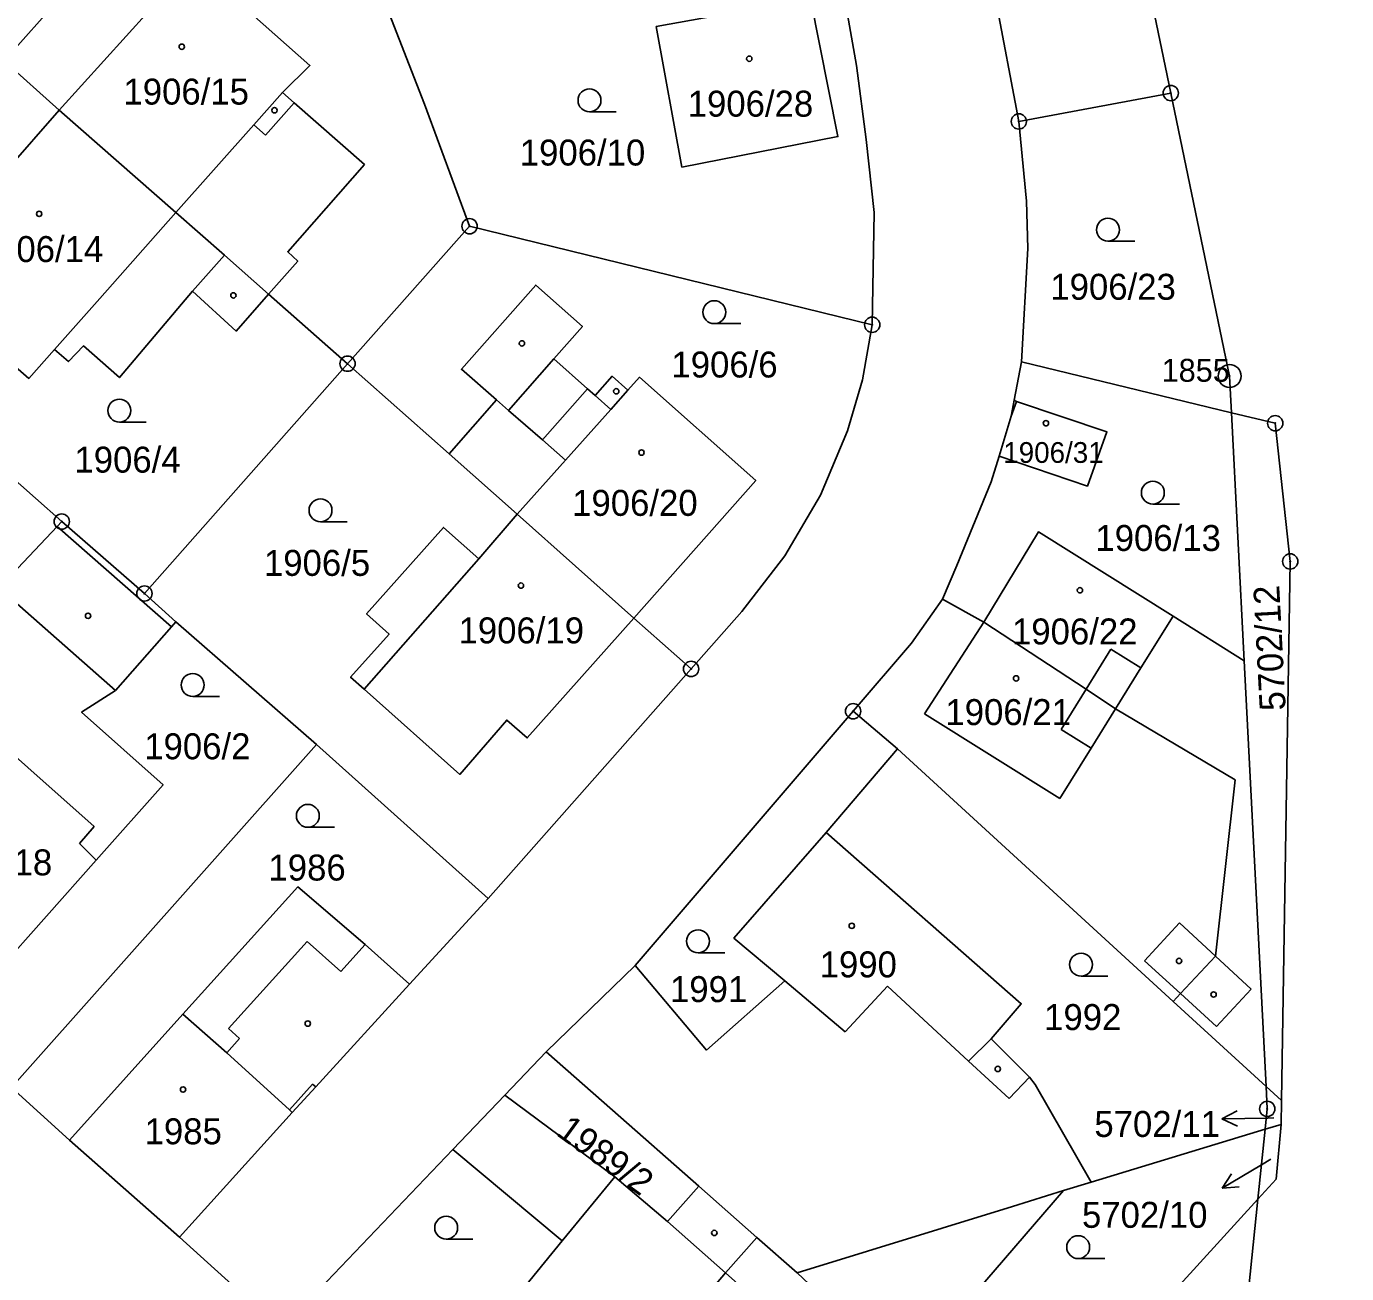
# Model space of a CAD drawing. Extents: x -644096 to -634268, y -1141430 to -1133463.
# Drawn here: x -637960.2 to -637873.8, y -1138978 to -1138896.4 of the extents above; entities that cross this region are included whole.
import ezdxf

# ---------------------------------------------------------------- set-up
doc = ezdxf.new("R2010")
doc.units = 0
for name, color, linetype in [('_CIVIL_CONSTRUCTION', 7, 'Continuous'), ('M_Svah_Nasyp', 7, 'Continuous'), ('M_Svah_Zarez', 7, 'Continuous'), ('svrsek_osa_sjezdy', 7, 'Continuous'), ('svrsek_osa_terminal_VRT', 7, 'Continuous'), ('svrsek_osa_VRT', 7, 'Continuous'), ('svrsek_popisy_VRT', 7, 'Continuous'), ('terminal_VRT', 7, 'Continuous')]:
    doc.layers.add(name, color=color, linetype=linetype)

msp = doc.modelspace()

# ---------------------------------------------------------------- linework, layer by layer
at = {"layer": '_CIVIL_CONSTRUCTION'}
for centre, radius in [((-637885.31, -1138900.73), 0.5), ((-637885.31, -1138900.73), 0.0303), ((-637895.26, -1138902.59), 0.5), ((-637895.26, -1138902.59), 0.0303), ((-637931.22, -1138909.45), 0.5), ((-637931.22, -1138909.45), 0.0303), ((-637904.86, -1138915.9), 0.5), ((-637904.86, -1138915.9), 0.0303), ((-637939.21, -1138918.45), 0.5), ((-637939.21, -1138918.45), 0.0303), ((-637881.46, -1138919.26), 0.75), ((-637881.46, -1138919.26), 0.03), ((-637878.47, -1138922.35), 0.5), ((-637878.47, -1138922.35), 0.0303), ((-637957.93, -1138928.79), 0.5), ((-637957.93, -1138928.79), 0.0303), ((-637877.49, -1138931.4), 0.5), ((-637877.49, -1138931.4), 0.0303), ((-637952.51, -1138933.5), 0.5), ((-637952.51, -1138933.5), 0.0303), ((-637916.72, -1138938.44), 0.5), ((-637916.72, -1138938.44), 0.0303), ((-637906.11, -1138941.21), 0.5), ((-637906.11, -1138941.21), 0.0303), ((-637878.99, -1138967.25), 0.5), ((-637878.99, -1138967.25), 0.0303)]:
    msp.add_circle(centre, radius, dxfattribs=at)
at = {"layer": 'M_Svah_Nasyp'}
for p, q in [((-637945.36, -1138902.81), (-637943.48, -1138900.69)), ((-637944.58, -1138903.49), (-637942.7, -1138901.37)), ((-637950.46, -1138908.56), (-637945.36, -1138902.81)), ((-637945.36, -1138902.81), (-637944.58, -1138903.49)), ((-637955.44, -1138914.18), (-637950.46, -1138908.56)), ((-637949.36, -1138913.71), (-637947.28, -1138911.35)), ((-637958.4, -1138917.52), (-637955.44, -1138914.18)), ((-637928.67, -1138921.51), (-637925.7, -1138918.14)), ((-637923.5, -1138920.1), (-637926.45, -1138923.43)), ((-637923.01, -1138920.53), (-637921.98, -1138921.45)), ((-637921.98, -1138921.45), (-637920.86, -1138920.19)), ((-637929.46, -1138920.82), (-637928.67, -1138921.51)), ((-637928.67, -1138921.51), (-637926.45, -1138923.43)), ((-637924.95, -1138924.77), (-637921.98, -1138921.45)), ((-637895.77, -1138921.89), (-637895.42, -1138920.92)), ((-637926.45, -1138923.43), (-637924.95, -1138924.77)), ((-637928.11, -1138928.31), (-637924.95, -1138924.77)), ((-637950.74, -1138935.68), (-637958.22, -1138929.11)), ((-637930.62, -1138931.23), (-637938.12, -1138939.77)), ((-637954.4, -1138939.85), (-637961.96, -1138933.19)), ((-637885.16, -1138934.99), (-637887.26, -1138938.37)), ((-637897.55, -1138935.38), (-637901.43, -1138941.37)), ((-637889.24, -1138937.14), (-637890.86, -1138939.77)), ((-637887.26, -1138938.37), (-637889.24, -1138937.14)), ((-637888.92, -1138941.05), (-637887.26, -1138938.37)), ((-637890.86, -1138939.77), (-637892.49, -1138942.41)), ((-637892.57, -1138946.92), (-637901.43, -1138941.37)), ((-637890.53, -1138943.63), (-637888.92, -1138941.05)), ((-637962.71, -1138942.62), (-637960.15, -1138944.9)), ((-637892.49, -1138942.41), (-637890.53, -1138943.63)), ((-637890.53, -1138943.63), (-637892.57, -1138946.92)), ((-637960.15, -1138944.9), (-637955.81, -1138948.75)), ((-637955.81, -1138948.75), (-637956.77, -1138949.87)), ((-637956.77, -1138949.87), (-637955.68, -1138950.97)), ((-637884.73, -1138955.07), (-637887.03, -1138957.55)), ((-637882.39, -1138957.24), (-637884.73, -1138955.07)), ((-637941.85, -1138956.29), (-637947, -1138961.99)), ((-637939.65, -1138958.25), (-637941.85, -1138956.29)), ((-637938.06, -1138956.49), (-637939.65, -1138958.25)), ((-637887.03, -1138957.55), (-637884.67, -1138959.7)), ((-637880.05, -1138959.41), (-637882.39, -1138957.24)), ((-637906.64, -1138962.2), (-637910.58, -1138958.87)), ((-637903.86, -1138959.21), (-637906.64, -1138962.2)), ((-637898.55, -1138964.12), (-637903.86, -1138959.21)), ((-637882.31, -1138961.85), (-637880.05, -1138959.41)), ((-637884.67, -1138959.7), (-637882.31, -1138961.85)), ((-637947.11, -1138963.57), (-637949.99, -1138961.05)), ((-637947, -1138961.99), (-637946.29, -1138962.63)), ((-637946.29, -1138962.63), (-637947.11, -1138963.57)), ((-637898.55, -1138964.12), (-637897.08, -1138962.67)), ((-637943.02, -1138967.3), (-637947.11, -1138963.57)), ((-637895.9, -1138966.57), (-637898.55, -1138964.12)), ((-637894.55, -1138965.18), (-637895.9, -1138966.57)), ((-637941.5, -1138965.62), (-637943.02, -1138967.3)), ((-637941.3, -1138965.8), (-637941.5, -1138965.62)), ((-637943.02, -1138967.3), (-637942.84, -1138967.48)), ((-637925.15, -1138975.89), (-637921.71, -1138971.7)), ((-637912.42, -1138975.66), (-637914.47, -1138977.99)), ((-637921.91, -1138986.72), (-637914.47, -1138977.99))]:
    msp.add_line(p, q, dxfattribs=at)
at = {"layer": 'M_Svah_Zarez'}
for centre in [(-637950.067, -1138897.699), (-637912.907, -1138898.479), (-637943.997, -1138901.859), (-637959.407, -1138908.639), (-637946.687, -1138913.979), (-637927.797, -1138917.119), (-637921.617, -1138920.259), (-637893.487, -1138922.349), (-637919.967, -1138924.269), (-637927.857, -1138932.979), (-637891.257, -1138933.289), (-637956.207, -1138934.959), (-637895.437, -1138939.059), (-637906.197, -1138955.259), (-637884.767, -1138957.559), (-637882.507, -1138959.759), (-637941.817, -1138961.659), (-637896.637, -1138964.629), (-637949.987, -1138965.979), (-637915.197, -1138975.369)]:
    msp.add_circle(centre, 0.175, dxfattribs=at)
at = {"layer": 'svrsek_osa_sjezdy'}
for p, q in [((-637923.373, -1138901.96), (-637921.623, -1138901.96)), ((-637889.423, -1138910.43), (-637887.673, -1138910.43)), ((-637915.203, -1138915.83), (-637913.453, -1138915.83)), ((-637954.153, -1138922.27), (-637952.403, -1138922.27)), ((-637886.483, -1138927.65), (-637884.733, -1138927.65)), ((-637940.983, -1138928.8), (-637939.233, -1138928.8)), ((-637949.353, -1138940.24), (-637947.603, -1138940.24)), ((-637941.813, -1138948.81), (-637940.063, -1138948.81)), ((-637916.263, -1138957.02), (-637914.513, -1138957.02)), ((-637891.183, -1138958.55), (-637889.433, -1138958.55)), ((-637932.753, -1138975.78), (-637931.003, -1138975.78)), ((-637891.373, -1138977.05), (-637889.623, -1138977.05))]:
    msp.add_line(p, q, dxfattribs=at)
for centre in [(-637923.373, -1138901.21), (-637889.423, -1138909.68), (-637915.203, -1138915.08), (-637954.153, -1138921.52), (-637886.483, -1138926.9), (-637940.983, -1138928.05), (-637949.353, -1138939.49), (-637941.813, -1138948.06), (-637916.263, -1138956.27), (-637891.183, -1138957.8), (-637932.753, -1138975.03), (-637891.373, -1138976.3)]:
    msp.add_circle(centre, 0.75, dxfattribs=at)
at = {"layer": 'svrsek_osa_terminal_VRT'}
msp.add_arc((-642050.261, -1145189.597), 8802.25, 41.4131519, 75.3170489, dxfattribs=at)
at = {"layer": 'svrsek_popisy_VRT'}
for p, q in [((-637881.961, -1138967.902), (-637880.968, -1138967.384)), ((-637878.96, -1138967.85), (-637881.961, -1138967.902)), ((-637881.961, -1138967.902), (-637880.95, -1138968.386)), ((-637878.57, -1138967.84), (-637878.96, -1138967.85)), ((-637878.76, -1138970.53), (-637879.37, -1138970.9)), ((-637879.37, -1138970.9), (-637881.942, -1138972.446)), ((-637881.942, -1138972.446), (-637881.342, -1138971.501)), ((-637881.942, -1138972.446), (-637880.826, -1138972.359))]:
    msp.add_line(p, q, dxfattribs=at)
at = {"layer": 'terminal_VRT'}
for p, q in [((-637943.07, -1138877.65), (-637961.69, -1138898.62)), ((-637885.31, -1138900.73), (-637889.04, -1138882.84)), ((-637895.26, -1138902.59), (-637898.66, -1138884.73)), ((-637958.1, -1138901.84), (-637961.69, -1138898.62)), ((-637885.31, -1138900.73), (-637895.26, -1138902.59)), ((-637931.22, -1138909.45), (-637939.21, -1138918.45)), ((-637904.86, -1138915.9), (-637931.22, -1138909.45)), ((-637939.21, -1138918.45), (-637944.38, -1138913.9)), ((-637952.51, -1138933.5), (-637939.21, -1138918.45)), ((-637932.57, -1138924.35), (-637939.21, -1138918.45)), ((-637895.57, -1138920.84), (-637895.08, -1138918.33)), ((-637881.34, -1138921.66), (-637895.08, -1138918.33)), ((-637880.5, -1138937.91), (-637881.34, -1138921.66)), ((-637928.11, -1138928.31), (-637932.57, -1138924.35)), ((-637920.46, -1138935.11), (-637928.11, -1138928.31)), ((-637957.93, -1138928.79), (-637952.51, -1138933.5)), ((-637952.51, -1138933.5), (-637950.46, -1138935.36)), ((-637900.25, -1138933.86), (-637897.55, -1138935.38)), ((-637916.72, -1138938.44), (-637920.46, -1138935.11)), ((-637941.24, -1138943.38), (-637950.46, -1138935.36)), ((-637879.07, -1138965.79), (-637880.5, -1138937.91)), ((-637930.01, -1138953.47), (-637916.72, -1138938.44)), ((-637920.37, -1138957.86), (-637906.11, -1138941.21)), ((-637906.11, -1138941.21), (-637903.2, -1138943.67)), ((-637961.21, -1138965.84), (-637941.24, -1138943.38)), ((-637941.24, -1138943.38), (-637930.01, -1138953.47)), ((-637907.87, -1138949.14), (-637903.2, -1138943.67)), ((-637903.2, -1138943.67), (-637885.15, -1138960.22)), ((-637930.01, -1138953.47), (-637935.15, -1138959.08)), ((-637926.2, -1138963.51), (-637920.37, -1138957.86)), ((-637885.15, -1138960.22), (-637879.07, -1138965.79)), ((-637928.92, -1138966.34), (-637926.2, -1138963.51)), ((-637961.21, -1138965.84), (-637957.43, -1138969.29)), ((-637932.31, -1138969.9), (-637928.92, -1138966.34)), ((-637878.06, -1138966.7), (-637879.07, -1138965.79)), ((-637878.09, -1138968.26), (-637878.06, -1138966.7)), ((-637890.53, -1138972.05), (-637879.13, -1138968.58)), ((-637879.6, -1138973.16), (-637879.13, -1138968.58)), ((-637878.09, -1138968.26), (-637879.13, -1138968.58)), ((-637957.43, -1138969.29), (-637950.21, -1138975.65)), ((-637943.56, -1138981.66), (-637932.31, -1138969.9)), ((-637918.27, -1138974.63), (-637916.22, -1138972.31)), ((-637892.33, -1138972.6), (-637890.53, -1138972.05)), ((-637892.33, -1138972.6), (-637905.08, -1138987.35)), ((-637896.76, -1138991.95), (-637879.6, -1138973.16)), ((-637881.21, -1138988.66), (-637879.6, -1138973.16)), ((-637950.21, -1138975.65), (-637943.56, -1138981.66))]:
    msp.add_line(p, q, dxfattribs=at)
for points in [[(-637904.86, -1138915.9), (-637904.73, -1138908.55), (-637905.25, -1138903.78), (-637905.89, -1138898.92), (-637906.73, -1138894.07), (-637907.74, -1138889.47), (-637908.54, -1138886.58)], [(-637958.1, -1138901.84), (-637949.32, -1138892.14), (-637941.68, -1138898.93), (-637943.48, -1138900.69), (-637942.7, -1138901.37), (-637938.11, -1138905.41), (-637943.13, -1138911.12), (-637942.47, -1138911.73), (-637944.38, -1138913.9)], [(-637931.22, -1138909.45), (-637934.18, -1138901.45), (-637936.84, -1138894.6)], [(-637917.32, -1138905.58), (-637919, -1138896.38), (-637908.89, -1138894.53), (-637907.11, -1138903.58), (-637917.32, -1138905.58)], [(-637881.34, -1138921.66), (-637881.46, -1138919.26), (-637885.31, -1138900.73)], [(-637944.38, -1138913.9), (-637946.5, -1138916.32), (-637949.36, -1138913.71), (-637954.15, -1138919.36), (-637956.5, -1138917.29), (-637957.49, -1138918.31), (-637958.4, -1138917.52), (-637960.08, -1138919.42), (-637967.69, -1138912.79), (-637965.05, -1138909.79), (-637958.1, -1138901.84)], [(-637944.38, -1138913.9), (-637947.28, -1138911.35), (-637950.46, -1138908.56), (-637958.1, -1138901.84)], [(-637895.08, -1138918.33), (-637894.67, -1138910.91), (-637894.75, -1138907.8), (-637895.26, -1138902.59)], [(-637932.57, -1138924.35), (-637929.46, -1138920.82), (-637931.76, -1138918.81), (-637926.89, -1138913.3), (-637923.83, -1138916.02), (-637925.7, -1138918.14), (-637923.5, -1138920.1), (-637923.01, -1138920.53), (-637921.89, -1138919.27), (-637920.86, -1138920.19), (-637920.1, -1138919.34), (-637912.49, -1138926.11), (-637920.46, -1138935.11)], [(-637916.72, -1138938.44), (-637913.4, -1138934.68), (-637910.59, -1138931.04), (-637908.24, -1138927.07), (-637906.47, -1138922.85), (-637905.5, -1138919.5), (-637904.86, -1138915.9)], [(-637895.57, -1138920.84), (-637895.42, -1138920.92), (-637889.49, -1138922.91), (-637890.77, -1138926.47), (-637896.55, -1138924.5)], [(-637896.55, -1138924.5), (-637895.77, -1138921.89), (-637895.57, -1138920.84)], [(-637878.06, -1138966.7), (-637877.49, -1138931.4), (-637878.47, -1138922.35), (-637881.34, -1138921.66)], [(-637962.53, -1138924.78), (-637961.37, -1138925.73), (-637957.93, -1138928.79)], [(-637900.25, -1138933.86), (-637899.31, -1138931.67), (-637897.06, -1138926.19), (-637896.55, -1138924.5)], [(-637920.46, -1138935.11), (-637927.45, -1138942.96), (-637928.79, -1138941.79), (-637931.87, -1138945.35), (-637938.12, -1138939.77), (-637939.02, -1138938.98), (-637936.49, -1138936.17), (-637937.97, -1138934.84), (-637932.94, -1138929.17), (-637930.62, -1138931.23), (-637928.11, -1138928.31)], [(-637967.75, -1138939.54), (-637961.96, -1138933.19), (-637961.54, -1138932.63), (-637958.22, -1138929.11), (-637957.93, -1138928.79)], [(-637897.55, -1138935.38), (-637893.98, -1138929.47), (-637885.16, -1138934.99), (-637880.5, -1138937.91)], [(-637906.11, -1138941.21), (-637902.28, -1138936.75), (-637900.25, -1138933.86)], [(-637950.46, -1138935.36), (-637950.74, -1138935.68), (-637954.4, -1138939.85), (-637956.63, -1138941.28), (-637951.29, -1138946.03), (-637955.68, -1138950.97), (-637962.2, -1138958.3), (-637970.29, -1138951.2), (-637973.59, -1138954.93)], [(-637885.15, -1138960.22), (-637884.67, -1138959.7), (-637882.39, -1138957.24), (-637881.1, -1138945.71), (-637888.92, -1138941.05), (-637890.86, -1138939.77), (-637897.55, -1138935.38)], [(-637907.87, -1138949.14), (-637913.91, -1138956.06), (-637910.58, -1138958.87), (-637915.7, -1138963.4), (-637917.1, -1138961.74), (-637920.37, -1138957.86)], [(-637890.53, -1138972.05), (-637894.19, -1138965.66), (-637894.55, -1138965.18), (-637897.08, -1138962.67), (-637895.1, -1138960.36), (-637907.87, -1138949.14)], [(-637935.15, -1138959.08), (-637938.06, -1138956.49), (-637942.47, -1138952.71), (-637949.99, -1138961.05), (-637957.43, -1138969.29)], [(-637935.15, -1138959.08), (-637941.3, -1138965.8), (-637942.84, -1138967.48), (-637950.21, -1138975.65)], [(-637916.22, -1138972.31), (-637921.87, -1138967.33), (-637926.2, -1138963.51)], [(-637928.92, -1138966.34), (-637921.71, -1138971.7), (-637918.27, -1138974.63)], [(-637879.13, -1138968.58), (-637878.99, -1138967.25), (-637879.07, -1138965.79)], [(-637879.6, -1138973.16), (-637878.4, -1138971.84), (-637878.09, -1138968.26)], [(-637936.44, -1138987.78), (-637930.24, -1138980.76), (-637929.6, -1138981.33), (-637925.15, -1138975.89), (-637932.31, -1138969.9)], [(-637916.22, -1138972.31), (-637912.42, -1138975.66), (-637909.78, -1138977.99)], [(-637909.78, -1138977.99), (-637895.67, -1138973.63), (-637892.33, -1138972.6)], [(-637911.88, -1138980.28), (-637914.47, -1138977.99), (-637918.27, -1138974.63)], [(-637909.82, -1138982.1), (-637907.84, -1138979.81), (-637909.78, -1138977.99)]]:
    msp.add_lwpolyline(points, dxfattribs=at)

# ---------------------------------------------------------------- texts
at = {"layer": '_CIVIL_CONSTRUCTION'}
msp.add_text('1855', height=1.5, dxfattribs=at).set_placement((-637885.909, -1138919.635))
at = {"layer": 'svrsek_osa_VRT'}
for s, height, p in [('1906/15', 1.7, (-637953.886, -1138901.485)), ('1906/28', 1.7, (-637916.94, -1138902.275)), ('1906/10', 1.7, (-637927.936, -1138905.475)), ('1906/14', 1.7, (-637963.426, -1138911.795)), ('1906/23', 1.7, (-637893.196, -1138914.265)), ('1906/6', 1.7, (-637918.006, -1138919.355)), ('1906/4', 1.7, (-637957.096, -1138925.585)), ('1906/31', 1.36, (-637896.277, -1138924.946)), ('1906/20', 1.7, (-637924.506, -1138928.415)), ('1906/13', 1.7, (-637890.246, -1138930.715)), ('1906/5', 1.7, (-637944.686, -1138932.345)), ('1906/19', 1.7, (-637931.946, -1138936.765)), ('1906/22', 1.7, (-637895.706, -1138936.835)), ('1906/21', 1.7, (-637900.066, -1138942.115)), ('1906/2', 1.7, (-637952.526, -1138944.355)), ('1906/18', 1.7, (-637966.77, -1138951.955)), ('1986', 1.7, (-637944.391, -1138952.295)), ('1990', 1.7, (-637908.301, -1138958.635)), ('1991', 1.7, (-637918.101, -1138960.255)), ('1992', 1.7, (-637893.601, -1138962.085)), ('5702/11', 1.7, (-637890.313, -1138969.085)), ('1985', 1.7, (-637952.501, -1138969.565)), ('5702/10', 1.7, (-637891.123, -1138975.035))]:
    msp.add_text(s, height=height, dxfattribs=at).set_placement(p)
for s, rotation, p in [('5702/12', 93, (-637877.781, -1138941.128)), ('1989/2', 324, (-637925.624, -1138968.916))]:
    msp.add_text(s, height=1.7, rotation=rotation, dxfattribs=at).set_placement(p)

doc.saveas('drawing.dxf')
